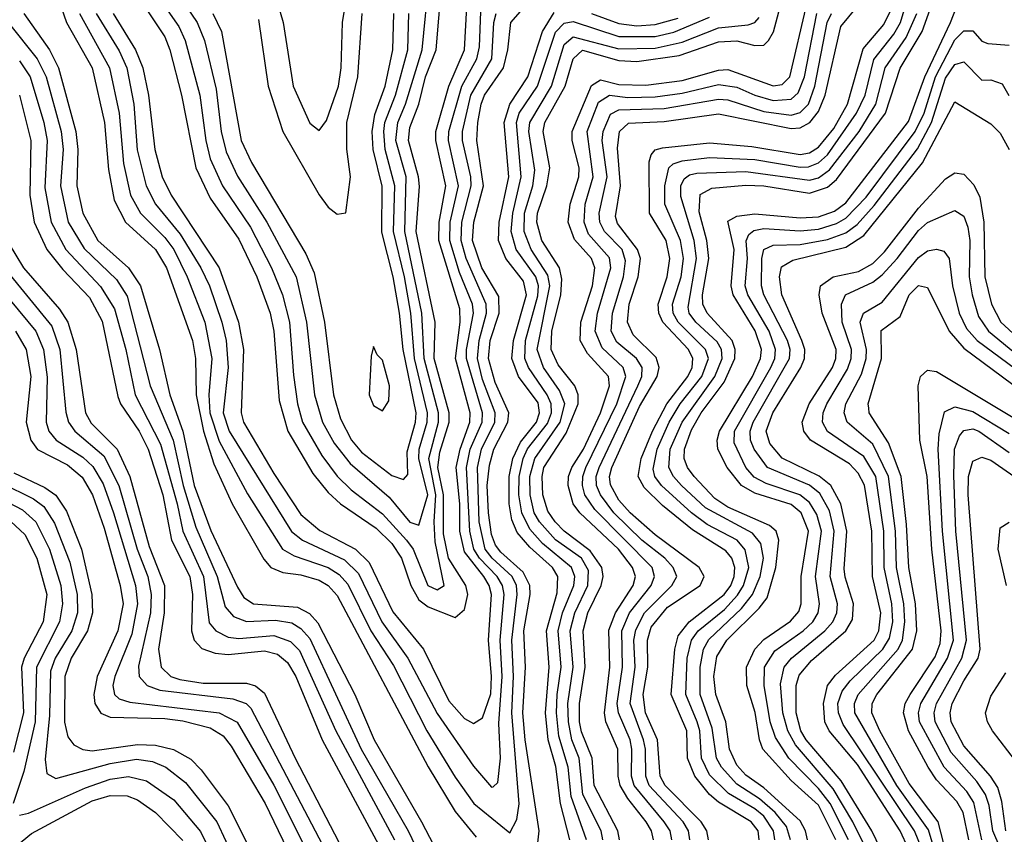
# Model space of a CAD drawing. Header units: inches. Extents: x 501365 to 657855, y 482276 to 547543.
# Tile 498 of 656: x 581051 to 583219, y 531622 to 533416. Entities that reach past the tile are written whole.
import ezdxf

# ---------------------------------------------------------------- set-up
doc = ezdxf.new("R2010")
doc.units = ezdxf.units.IN
doc.header["$MEASUREMENT"] = 0
doc.layers.add('A5583', color=7, linetype='Continuous')

msp = doc.modelspace()

# ---------------------------------------------------------------- linework, layer by layer
at = {"layer": 'A5583', "color": 5}
for points, elevation in [([(582714.2, 531610), (582711.2, 531630), (582690, 531662.1), (582670, 531678.4), (582611.8, 531711.8), (582570, 531753.3), (582552.5, 531790), (582548.7, 531850), (582542.8, 531870), (582517.7, 531930), (582521.1, 532010), (582530.5, 532050), (582545, 532070), (582602.7, 532117.3), (582631.4, 532148.6), (582644.7, 532170), (582656.4, 532210), (582648.3, 532248.3), (582630.7, 532270), (582564.6, 532304.6), (582530, 532330), (582464.1, 532390), (582449.8, 532410), (582446, 532426), (582454.7, 532470), (582481.4, 532530), (582505, 532570), (582553.4, 532630), (582567.9, 532670), (582561.4, 532690), (582501.3, 532750), (582489.8, 532770), (582488.5, 532790), (582507.7, 532850), (582512.7, 532890), (582506.4, 532930), (582471.5, 533010), (582471.5, 533050), (582480.4, 533090), (582490, 533098.9), (582510, 533105.6), (582570, 533112.9), (582670, 533108.4), (582770, 533091.4), (582787.8, 533092.2), (582810, 533100.7), (582830, 533118.5), (582894, 533210), (582912.6, 533250), (582931.9, 533328.1), (582975.9, 533384.1), (582990.4, 533410), (583038.6, 533570)], 3960), ([(581619.3, 533450), (581630.6, 533410), (581653.1, 533270), (581690, 533188.6), (581710, 533172.1), (581726.2, 533193.8), (581753.1, 533270), (581758.8, 533310), (581761.9, 533410), (581781.7, 533530)], 4440), ([(581119.3, 533510), (581153.9, 533410), (581210, 533310), (581237.6, 533190), (581246, 533086), (581258.4, 533018.4), (581283.9, 532970), (581349.8, 532909.8), (581374.2, 532870), (581431, 532710), (581437.8, 532670), (581439.2, 532590), (581455.7, 532510), (581478.3, 532438.3), (581518.3, 532350), (581588.2, 532228.2), (581604.1, 532210), (581630, 532198.9), (581670, 532193.8), (581710, 532181.9), (581730, 532169.8), (581750, 532147.8), (581950, 531770.8), (582010, 531672.3), (582056, 531616)], 4220), ([(581366.7, 533450), (581401.3, 533401.3), (581415.2, 533370), (581447.6, 533250), (581460.6, 533150), (581470.2, 533110), (581497.5, 533050), (581559, 532959), (581605.5, 532870), (581629.6, 532810), (581644.6, 532750), (581653.4, 532633.4), (581662.4, 532570), (581673.3, 532530), (581716.1, 532456.1), (581750, 532411), (581781, 532381), (581850, 532327.8), (581902.6, 532270), (581916.9, 532250), (581949.6, 532170), (581970, 532160.8), (581985.5, 532170), (581966, 532266), (581963.3, 532310), (581967.5, 532370), (581951.5, 532450), (581973, 532530), (581973.2, 532550), (581941.2, 532670), (581936.4, 532770), (581899.1, 532950), (581901.8, 533070), (581878.9, 533150), (581883.2, 533190), (581900.3, 533230), (581937.3, 533350), (581952.6, 533507.4)], 4340), ([(582190.6, 531590), (582194.9, 531630), (582164.1, 531830), (582159.1, 531890), (582164.7, 531990), (582160.7, 532070), (582174.9, 532150), (582174, 532170), (582159.2, 532199.2), (582110, 532243.3), (582098.7, 532258.7), (582090, 532282.1), (582083.2, 532330), (582080.5, 532390), (582085.2, 532434.8), (582094.8, 532470), (582126, 532530), (582128.2, 532550), (582097.5, 532617.5), (582083.3, 532670), (582087.2, 532710), (582107, 532770), (582106.3, 532806.3), (582068.3, 532870), (582048.2, 532930), (582050.9, 532970), (582072.4, 533050), (582057.6, 533150), (582059.4, 533190), (582067.3, 533230), (582074.2, 533250), (582116.2, 533310), (582126.1, 533350), (582132.6, 533410), (582205.8, 533494.2)], 4220), ([(582785.5, 531610), (582781.3, 531630), (582770, 531652.2), (582690, 531724.5), (582650, 531752.1), (582630, 531774.1), (582613.8, 531810), (582606.3, 531870), (582583.6, 531930), (582579.6, 531970), (582586.1, 532013.9), (582608.3, 532050), (582679.6, 532120.4), (582696.8, 532143.2), (582715.9, 532210), (582723, 532270), (582716.5, 532290), (582702.4, 532302.4), (582610, 532342.7), (582581.5, 532361.5), (582535.9, 532410), (582521.3, 532430), (582513.9, 532450), (582514.6, 532470), (582530, 532512.7), (582551.3, 532550), (582602.4, 532617.6), (582625.9, 532670), (582626.8, 532690), (582619.8, 532710), (582565.1, 532770), (582555.6, 532790), (582554.7, 532810), (582568.5, 532890), (582563.9, 532930), (582547.2, 532992.8), (582549.2, 533030.8), (582575.2, 533044.8), (582650, 533051.7), (582690, 533050.6), (582790, 533034.4), (582830, 533047.2), (582850, 533064.2), (582957.7, 533210), (582990.3, 533309.7), (583038.4, 533390), (583081.3, 533510)], 3920), ([(581333.2, 533433.2), (581370, 533378.2), (581381.4, 533350), (581407.3, 533250), (581438.8, 533090), (581470, 533023.4), (581533.1, 532933.1), (581572.9, 532850), (581602.2, 532770), (581610, 532730), (581622.3, 532577.7), (581641.3, 532510), (581696.5, 532416.5), (581730, 532374.9), (581757.4, 532350), (581836, 532296), (581870, 532262.5), (581891.2, 532230), (581911.9, 532170), (581930, 532138.2), (581950, 532123.3), (582010, 532099.3), (582030, 532116.9), (582037.5, 532150), (582033.3, 532170), (581995, 532230), (581984, 532284), (581983.7, 532370), (581971.3, 532430), (581976, 532464), (581996.3, 532530), (581996.6, 532550), (581963.4, 532670), (581965.8, 532750), (581923.5, 532950), (581931.3, 533048.7), (581929.3, 533070), (581907.1, 533150), (581910, 533178.6), (581929.5, 533230), (581944.3, 533290), (581968, 533350), (581979.9, 533490)], 4320), ([(582848, 531610), (582810, 531686.6), (582750, 531740.9), (582687.8, 531810), (582679.9, 531830), (582670.6, 531890.6), (582652.4, 531950), (582651.5, 531990), (582670, 532030), (582690, 532051.4), (582748.6, 532091.4), (582767, 532113), (582772, 532130), (582771.9, 532190), (582787.9, 532290), (582771.7, 532330), (582750, 532348.8), (582670, 532373.6), (582640.1, 532390), (582608.7, 532430), (582588.4, 532470), (582586.5, 532490), (582591.8, 532510), (582664.9, 532630), (582682.6, 532670), (582684.2, 532690), (582670.7, 532730.7), (582622.1, 532810), (582617.8, 532830), (582624, 532910), (582610, 532972.3), (582630, 532983.8), (582670, 532988.4), (582770, 532979.8), (582810, 532982.3), (582845.4, 532994.6), (582870, 533012.6), (583008.2, 533191.9), (583044, 533290), (583100.9, 533410), (583125.8, 533474.2)], 3880), ([(581401.1, 533470), (581441.2, 533410), (581457.7, 533370), (581483.3, 533263.3), (581494, 533170), (581505.1, 533125.1), (581530, 533071.7), (581594.8, 532970), (581659.3, 532850), (581682.3, 532750), (581699.9, 532590), (581717.7, 532530), (581743.3, 532483.3), (581778.8, 532438.8), (581864.4, 532364.4), (581910, 532309.5), (581930, 532303), (581949.5, 532370), (581929.4, 532450), (581930.8, 532470), (581947.9, 532530), (581948.5, 532550), (581920.2, 532670), (581911.8, 532770), (581898.5, 532850), (581874.2, 532950), (581876.8, 533050), (581855.8, 533130), (581852.5, 533170), (581855.2, 533190), (581878.4, 533250), (581905.4, 533350), (581907.9, 533430)], 4360), ([(582372, 531610), (582367.8, 531630), (582315.6, 531730), (582311.5, 531790), (582287.7, 531847.7), (582283.7, 531870), (582283.6, 531910), (582296.1, 531990), (582291.8, 532070), (582302.2, 532110), (582331.4, 532170), (582335.8, 532190), (582332.6, 532210), (582306.8, 532246.8), (582249.8, 532289.8), (582230.2, 532310.2), (582213.7, 532333.7), (582203, 532370), (582201.4, 532410), (582205.4, 532430), (582254.4, 532505.6), (582280.9, 532570), (582280.6, 532590), (582273.4, 532610), (582236.4, 532656.4), (582221.4, 532690), (582222.7, 532730), (582242.6, 532810), (582244.9, 532844.9), (582239.4, 532870), (582200.9, 532930), (582189.5, 532970), (582191.1, 532990), (582211.9, 533050), (582218.6, 533090), (582203.5, 533170), (582207.6, 533190), (582251.8, 533270), (582270, 533330.1), (582290, 533349.2), (582370, 533326), (582410, 533324.3), (582503.1, 533336.9), (582590, 533367.7), (582630, 533369.5), (582670, 533359), (582690, 533359.9), (582700.1, 533370), (582710.6, 533389.4), (582732.4, 533470)], 4120), ([(582567.7, 531610), (582564.3, 531630), (582551.7, 531650), (582472.1, 531730), (582461.5, 531750), (582455.3, 531830), (582429.3, 531890), (582424.1, 531930), (582434, 531990), (582433.4, 532050), (582441.8, 532078.2), (582477.7, 532122.3), (582549.3, 532170), (582558, 532190), (582547, 532210), (582450, 532281.8), (582395.5, 532330), (582370, 532358.1), (582352, 532392), (582350, 532410), (582354.9, 532430), (582415.9, 532564.1), (582455, 532630), (582459.1, 532650), (582452.5, 532672.5), (582401.8, 532721.8), (582389.2, 532750), (582393.3, 532790), (582412.5, 532850), (582417.7, 532890), (582411.6, 532910), (582367.1, 532967.1), (582362.9, 532982.9), (582374.1, 533050), (582367, 533133), (582371.5, 533170), (582391.7, 533188.3), (582470, 533191.8), (582590, 533208.7), (582750, 533176.2), (582770, 533178.2), (582790.8, 533190), (582810, 533214.3), (582824.8, 533250), (582859.1, 533400.9), (582915.5, 533470)], 4020), ([(581059.9, 533430), (581115.9, 533350), (581136.3, 533310), (581174.5, 533170), (581178.5, 533130), (581176.6, 533050), (581189.5, 532990), (581222.9, 532930), (581290.3, 532870), (581316.3, 532830), (581358.4, 532690), (581381.5, 532590), (581410, 532510.1), (581435.2, 532390), (581471.5, 532291.5), (581530, 532166.3), (581544, 532144), (581565.2, 532130), (581662.7, 532122.7), (581688.8, 532108.8), (581707.6, 532087.6), (581788.7, 531930), (581831.3, 531830), (581935.7, 531650), (581998.2, 531530)], 4180), ([(581182.5, 533430), (581248.7, 533310), (581269.3, 533210), (581279.2, 533099.2), (581294.9, 533030), (581316.4, 532990), (581370, 532936.5), (581390.1, 532909.9), (581419.5, 532850), (581458.7, 532750), (581473.5, 532670), (581467, 532590), (581469.5, 532550.5), (581490, 532488.1), (581552.1, 532372.1), (581629.2, 532250), (581655.1, 532235.1), (581730, 532209.5), (581754.1, 532194.1), (581773.1, 532173.1), (581824.1, 532070), (581873.9, 531993.9), (581947.7, 531850), (582010, 531747.7), (582050.7, 531690), (582130, 531625.7), (582145.4, 531654.6), (582150.7, 531689.3), (582134.3, 531890), (582138.3, 531970), (582134.5, 532050), (582146.4, 532150), (582144.5, 532170), (582135, 532190), (582091.3, 532230), (582075.7, 532250), (582062.5, 532310), (582059.1, 532430), (582068.1, 532470), (582096.8, 532530), (582098, 532550), (582070, 532623.9), (582059.1, 532670), (582062.7, 532710), (582078.5, 532770), (582077.7, 532790), (582034.1, 532890), (582022.9, 532930), (582024.2, 532970), (582045.1, 533050), (582044.4, 533070), (582025.6, 533150), (582026.2, 533170), (582044.3, 533250), (582090.8, 533330), (582094.6, 533410), (582100.3, 533430)], 4240), ([(581219.3, 533430), (581270, 533347.7), (581286.7, 533310), (581301.8, 533230), (581309.6, 533129.6), (581329.4, 533050), (581350, 533010), (581404.1, 532944.1), (581449.2, 532870), (581468.3, 532830), (581496.1, 532750), (581505.6, 532710), (581510, 532650), (581498.8, 532550), (581512, 532510), (581649.2, 532289.2), (581673.7, 532270), (581766.3, 532226.3), (581796.6, 532196.6), (581848.4, 532090), (581905.4, 532010), (581970, 531888.3), (582050, 531771.9), (582090, 531725.7), (582093.5, 531726.5), (582103.4, 531736.6), (582109.4, 531790), (582106, 531866), (582113, 531970), (582109.1, 532050), (582117.7, 532150), (582114.3, 532170), (582102.4, 532190), (582063.3, 532230), (582050.7, 532250), (582042, 532290), (582034.8, 532430), (582043, 532470), (582069.1, 532530), (582069.7, 532550), (582034.8, 532670), (582034.7, 532690), (582050.3, 532770), (582048.1, 532790), (582019.6, 532859.6), (581998.1, 532930), (581998.8, 532970), (582017.3, 533050), (581995.1, 533150), (581995.5, 533170), (582024.1, 533270), (582057.6, 533330), (582063.4, 533356.6), (582066, 533434)], 4260), ([(581256.5, 533430), (581305.7, 533350), (581321.5, 533310), (581334.2, 533250), (581348.4, 533130), (581364.7, 533070), (581383.9, 533030), (581489.6, 532870), (581532.6, 532750), (581543.2, 532690), (581538.3, 532550), (581543.7, 532530), (581610, 532417.1), (581670, 532326.2), (581711.4, 532291.4), (581789.9, 532249.9), (581820.4, 532220.4), (581872.1, 532112.1), (581939.8, 532030), (581996.1, 531916.1), (582030, 531876.9), (582050, 531865.9), (582070, 531878.5), (582088.3, 531931.7), (582090, 531970), (582083.1, 532050), (582089.5, 532150), (582084.7, 532170), (582072.9, 532190), (582030, 532244.2), (582020.4, 532290), (582020.1, 532350), (582012.1, 532430), (582020.5, 532470), (582042.3, 532530), (582043, 532550), (582010.5, 532670), (582021.1, 532750), (582019.7, 532779.7), (581973.8, 532930), (581974.3, 532970), (581988.9, 533050), (581966.9, 533150), (581966.9, 533170), (581995.7, 533270), (582030.3, 533350), (582035.2, 533444.8)], 4280), ([(581476, 533430), (581495.4, 533390), (581538.7, 533150), (581561.4, 533101.4), (581680.8, 532900.8), (581698.9, 532858.9), (581721.9, 532750), (581741.7, 532590), (581757.2, 532537.2), (581781.2, 532490), (581803.4, 532463.4), (581870, 532412.1), (581896.2, 532403.8), (581905.6, 532414.4), (581904.3, 532464.3), (581922.3, 532530), (581923.7, 532550), (581895.1, 532690), (581887.4, 532770), (581873.1, 532850), (581848, 532948), (581849.3, 533049.3), (581829.4, 533130), (581827.1, 533170), (581832.5, 533207.5), (581855.3, 533270), (581872.6, 533350), (581874.6, 533430)], 4380), ([(581576.8, 533416.8), (581597.9, 533270), (581629.8, 533170), (581710, 533030.1), (581730, 533003.3), (581750, 532987.8), (581768.9, 532991.1), (581779.5, 533070), (581771.3, 533131.3), (581771.4, 533190), (581795.6, 533290), (581805.2, 533430)], 4420), ([(582262.6, 531610), (582242.1, 531690), (582231.5, 531771.5), (582214.6, 531830), (582208.5, 531890), (582216.9, 531990), (582210.9, 532070), (582234.2, 532154.2), (582235.6, 532190), (582223.8, 532210), (582174.2, 532254.2), (582146.6, 532286.6), (582134.7, 532314.7), (582128.9, 532350), (582128.6, 532410), (582136.5, 532450), (582153.9, 532486.1), (582189.1, 532530), (582195.7, 532550), (582192.3, 532572.3), (582149.6, 532630), (582134.4, 532670), (582138.6, 532710), (582167, 532810), (582160.3, 532840.3), (582121.3, 532890), (582105.2, 532930), (582106.8, 532970), (582127.7, 533070), (582117.4, 533190), (582130.1, 533229.9), (582169.5, 533290), (582201.9, 533390), (582227.7, 533432.3)], 4180), ([(582446.3, 531610), (582442.4, 531630), (582430.4, 531650), (582390, 531700.8), (582373, 531730), (582368.6, 531750), (582367.8, 531810), (582341.7, 531870), (582338.5, 531890), (582350.4, 531990), (582348.3, 532071.7), (582362.7, 532110), (582401.7, 532170), (582406.9, 532190), (582400.6, 532210), (582369.6, 532250), (582284.4, 532330), (582269.9, 532350.1), (582258.7, 532390), (582259.5, 532410), (582266.8, 532430), (582292.3, 532470), (582329.6, 532550), (582350, 532610), (582347.7, 532630), (582301, 532681), (582285.4, 532710), (582286.3, 532750), (582312.3, 532830), (582317.6, 532870), (582310, 532890), (582272.3, 532932.3), (582258.9, 532970), (582263.2, 533010), (582282.3, 533070), (582283.2, 533090), (582267.7, 533150), (582267.2, 533170), (582310, 533271.1), (582330, 533284), (582370, 533273.6), (582430, 533271.7), (582510, 533282.2), (582590, 533305.2), (582610, 533306.5), (582710, 533270.2), (582730, 533273.6), (582747, 533290), (582784.1, 533450)], 4080), ([(582487.2, 531610), (582483.6, 531630), (582470.2, 531650), (582403.9, 531730), (582398.2, 531750), (582399, 531810), (582394.9, 531830), (582369.4, 531889.4), (582366.4, 531910), (582378.2, 531990), (582377, 532070), (582394.1, 532110), (582441.7, 532170), (582448.9, 532190), (582443.4, 532210), (582317.3, 532337.3), (582295.3, 532370), (582290, 532390), (582290.6, 532410), (582297.7, 532430), (582365.6, 532570), (582385.5, 532630), (582379.5, 532650), (582333.2, 532693.2), (582318.1, 532730), (582323.6, 532770), (582352.5, 532870), (582350, 532891.6), (582303.7, 532943.7), (582293.8, 532970), (582296.4, 533010), (582313.4, 533070), (582300.5, 533170), (582325.7, 533234.3), (582350, 533250), (582390, 533244.8), (582450, 533246.4), (582510, 533254.3), (582590, 533273.2), (582630, 533267.6), (582670, 533249.6), (582710, 533238.2), (582750, 533241.4), (582765.1, 533254.9), (582779.4, 533290), (582806.4, 533430)], 4060), ([(582309.9, 533429.9), (582370, 533407.6), (582410, 533402.7), (582450, 533405.7), (582500.7, 533419.3)], 4180), ([(582526.3, 531610), (582523.9, 531630), (582511.6, 531650), (582437.4, 531730), (582429.6, 531750), (582429.2, 531810), (582424.8, 531830), (582395, 531910), (582406, 531990), (582403.6, 532050), (582407.6, 532072.4), (582427, 532110), (582487, 532170), (582497.7, 532190), (582490.2, 532210), (582471.6, 532230), (582421.2, 532270), (582358.9, 532330), (582330, 532369.9), (582321.4, 532390), (582320.6, 532410), (582326.8, 532430), (582412.2, 532610), (582420.6, 532630), (582421.6, 532650), (582409, 532670), (582366, 532706), (582353.5, 532730), (582356, 532770), (582380.6, 532850), (582385.3, 532885.3), (582377.3, 532910), (582339, 532950), (582328.6, 532970), (582326.9, 532990), (582344.3, 533070), (582333.2, 533150), (582335.4, 533170), (582351.7, 533208.3), (582370, 533217.4), (582470, 533220.6), (582590, 533241.1), (582610, 533239.4), (582690, 533213.9), (582750, 533205.9), (582770, 533212.1), (582787.9, 533230), (582802.1, 533270), (582829.4, 533410), (582838.5, 533430)], 4040), ([(582679.4, 531610), (582676.8, 531630), (582661.6, 531650), (582590, 531692.9), (582569.8, 531710), (582538, 531750), (582521.2, 531790), (582520.2, 531850), (582485.8, 531930), (582493.3, 532030), (582501, 532059), (582524.9, 532090), (582602.1, 532150), (582616.7, 532170), (582624.6, 532190), (582626, 532210), (582619.3, 532230), (582606.3, 532246.3), (582532.7, 532292.7), (582466.1, 532346.1), (582425.7, 532385.7), (582413.2, 532410), (582419.3, 532450), (582444.4, 532510), (582475.9, 532570), (582522.5, 532630), (582532.1, 532650), (582533.6, 532670), (582523.9, 532690), (582466.9, 532750), (582458.1, 532770), (582457.1, 532790), (582476.8, 532850), (582482.8, 532890), (582474.6, 532930), (582437.9, 532990), (582437.2, 533102.8), (582441.7, 533118.3), (582450.5, 533129.5), (582466.1, 533133.9), (582570, 533145), (582663.3, 533136.8), (582770, 533119.2), (582790, 533122.8), (582810, 533135.4), (582843.5, 533176.5), (582873.9, 533230), (582908.2, 533351.8), (582954.2, 533405.8), (582976.2, 533450)], 3980), ([(582748.2, 531610), (582739.4, 531639.4), (582714.9, 531670), (582680.2, 531700.2), (582630, 531732.7), (582596.3, 531770), (582585.7, 531790), (582576, 531856), (582549.3, 531930), (582549.2, 531990), (582556.6, 532030), (582568.7, 532051.3), (582640.3, 532119.7), (582665, 532150), (582681.9, 532190), (582688.8, 532230), (582682.7, 532262.7), (582665, 532285), (582560.8, 532340.8), (582508.1, 532390), (582490.4, 532410), (582480.2, 532430), (582483.6, 532470), (582509.4, 532530), (582581.9, 532630), (582598.2, 532670), (582596.7, 532690), (582587, 532707), (582539.6, 532750), (582525.5, 532770), (582522.8, 532782.8), (582541, 532890), (582536.1, 532930), (582507, 533027), (582506.8, 533050), (582514.1, 533065.9), (582525.6, 533074.4), (582542.1, 533077.9), (582650, 533081.5), (582790, 533062.6), (582810, 533068.2), (582834.2, 533085.8), (582899.4, 533170), (582936.5, 533230), (582956.7, 533310), (583003.2, 533376.8), (583026.5, 533430)], 3940), ([(581024.9, 533410), (581089.4, 533330), (581109.2, 533290), (581142.2, 533170), (581146.3, 533130), (581140.5, 533050), (581157.6, 532970), (581192.6, 532912.6), (581263.8, 532843.8), (581287.1, 532807.1), (581338.2, 532610), (581388.5, 532490), (581410.9, 532390), (581438.5, 532298.5), (581485.8, 532190), (581503.4, 532123.4), (581521.7, 532101.7), (581550, 532090.9), (581614, 532094), (581650, 532087.9), (581670, 532075.6), (581690, 532053.5), (581803, 531810), (581906.4, 531630), (581963.4, 531510)], 4160), ([(582298.9, 531610), (582265.4, 531705.4), (582258.9, 531770), (582238.4, 531838.4), (582233.3, 531890), (582234.2, 531930), (582243.3, 531990), (582236.3, 532070), (582245.9, 532110), (582271.1, 532170), (582273.5, 532190), (582266, 532210), (582202.4, 532262.4), (582174.3, 532294.3), (582156.3, 532330), (582150.1, 532370), (582150.7, 532410), (582159.4, 532450), (582169.2, 532470.8), (582213.1, 532526.9), (582221.8, 532550), (582221.2, 532570), (582212.5, 532590), (582171.1, 532650), (582163.4, 532670), (582164.7, 532710), (582192.1, 532807.9), (582193.2, 532830), (582187.1, 532850), (582143.8, 532910), (582133, 532950), (582137.1, 532990), (582155, 533070), (582145, 533190), (582150.6, 533210), (582191.3, 533270), (582231.1, 533388.9), (582250, 533408.3), (582270, 533412.3), (582370, 533379.3), (582450, 533379.4), (582491.6, 533388.4), (582570, 533421.5)], 4160), ([(582335.2, 531610), (582331.1, 531630), (582291.3, 531710), (582282.9, 531790), (582266.9, 531830), (582259.1, 531870), (582257.9, 531910), (582269.5, 531990), (582263.4, 532070), (582273.4, 532110), (582301.9, 532170), (582303.1, 532203.1), (582288.2, 532230), (582231, 532271), (582195.7, 532310), (582184, 532330), (582174.9, 532370), (582174.4, 532410), (582185, 532450), (582240.8, 532530), (582251, 532570), (582239.3, 532599.3), (582204.4, 532650), (582190.3, 532690), (582218, 532830), (582213.6, 532853.6), (582177.1, 532910), (582162, 532950), (582162.8, 532990), (582181, 533050), (582184.9, 533084.9), (582171.8, 533170), (582174.2, 533190), (582221.7, 533270), (582250, 533361.3), (582270, 533378.7), (582370, 533352.1), (582450, 533353.3), (582510, 533366.4), (582590, 533398.4), (582655, 533405), (582670, 533410.3), (582679.4, 533420.6)], 4140), ([(582876.4, 531610), (582836, 531690), (582810, 531722.9), (582744.4, 531790), (582715.5, 531835.5), (582703.9, 531870), (582690.7, 531950), (582691.4, 531990), (582713.9, 532026.1), (582776.6, 532070), (582797.5, 532090), (582809.3, 532110), (582812, 532130), (582803.8, 532190), (582816.7, 532290), (582806.5, 532326.5), (582790, 532353), (582769.3, 532370), (582694.9, 532394.9), (582668.6, 532408.6), (582649.9, 532430.1), (582624.1, 532484.1), (582625.2, 532510), (582705.4, 532650), (582713.6, 532670), (582715.2, 532690), (582701.2, 532730), (582654.3, 532810), (582648.3, 532830), (582653.3, 532890), (582651, 532929), (582656.8, 532943.2), (582667.8, 532952.2), (582690, 532956), (582770, 532951), (582810, 532954.8), (582850, 532967.1), (582870, 532979.1), (582914.8, 533025.2), (583023.3, 533170), (583042.7, 533210), (583068, 533290), (583110, 533371.8), (583130, 533391.4), (583150, 533391.3), (583170, 533368.7), (583183.4, 533363.4), (583230, 533360.1)], 3860), ([(581050, 533325.7), (581073.3, 533290), (581103.6, 533190), (581110.9, 533150), (581105.9, 533045.9), (581119.8, 532970), (581152.1, 532910), (581228.9, 532828.9), (581259.3, 532779.3), (581284.1, 532690), (581304.9, 532590), (581361, 532481), (581397.7, 532350), (581409.6, 532290), (581455.4, 532190), (581467.9, 532087.9), (581482.9, 532070), (581510, 532056.4), (581533.4, 532053.4), (581610, 532060.2), (581646.8, 532046.8), (581667, 532027), (581746.8, 531850), (581876.1, 531610)], 4140), ([(582915, 531590), (582885.7, 531650), (582842.4, 531722.4), (582759.5, 531819.5), (582742.4, 531850), (582731.2, 531890), (582726.7, 531953.3), (582734.5, 531990), (582750.7, 532010), (582824.3, 532070), (582841.4, 532090), (582850.8, 532110), (582851.8, 532130), (582836.1, 532190), (582844.7, 532290), (582834.3, 532334.3), (582812.8, 532372.8), (582790, 532391), (582697.9, 532430), (582668.3, 532470), (582660, 532490), (582659.2, 532510), (582666.1, 532530), (582746.4, 532670), (582747.5, 532690), (582741.5, 532710), (582690, 532810), (582684.4, 532830), (582685.3, 532890), (582689.7, 532910.3), (582710, 532919.5), (582770, 532921.4), (582830, 532932.2), (582870, 532946.4), (582895, 532965), (582932.9, 533007.1), (583028.2, 533131.8), (583059.1, 533190), (583090, 533287.3), (583110, 533317.5), (583130, 533323.4), (583170, 533283.3), (583190, 533283.6), (583214.5, 533274.5), (583229.2, 533249.2)], 3840), ([(581049.8, 533250), (581075.3, 533150), (581072.9, 533030), (581082.7, 532970), (581110.2, 532910), (581145.7, 532865.7), (581204.3, 532804.3), (581232, 532752), (581266.6, 532586.6), (581272.6, 532570), (581313.5, 532510), (581333.6, 532470), (581365.7, 532370), (581385.2, 532270), (581425.5, 532190), (581431.2, 532150), (581428.9, 532070), (581434.5, 532050), (581451.6, 532031.6), (581481.2, 532021.2), (581510, 532017.9), (581590, 532026), (581618.7, 532018.7), (581640.8, 532000.8), (581658.6, 531970), (581716.6, 531830), (581846, 531590)], 4120), ([(582946.8, 531590), (582927.6, 531630), (582859.9, 531739.9), (582782.6, 531830), (582771.5, 531850), (582761, 531890), (582760.6, 531950), (582767.2, 531972.7), (582794.9, 532005.1), (582870.2, 532070), (582885, 532095), (582887.1, 532130), (582868.5, 532188.5), (582866.9, 532206.9), (582872.3, 532290), (582859.6, 532350), (582837.5, 532390), (582811.2, 532411.2), (582730.2, 532450.2), (582703, 532483), (582694.5, 532510), (582709.3, 532550), (582771.5, 532650), (582779.4, 532670), (582779.9, 532690), (582773.6, 532710), (582729.6, 532810), (582724.1, 532850), (582728.5, 532871.5), (582753.4, 532886.6), (582870, 532915.5), (582910, 532940.8), (583039, 533101), (583110, 533235.4), (583190, 533186.5), (583210, 533166.5), (583230.3, 533130.3)], 3820), ([(583008.3, 531590), (582989.8, 531630), (582896, 531776), (582833.6, 531850), (582824.3, 531870), (582820.7, 531910), (582830.2, 531950), (582847.6, 531972.4), (582932.3, 532050), (582942.6, 532070), (582947.4, 532110), (582929.2, 532190), (582927.6, 532290), (582911.4, 532391.4), (582897.5, 532417.5), (582878.4, 532438.4), (582792.5, 532490), (582777.9, 532510), (582774.2, 532530), (582789.8, 532570), (582840.8, 532650), (582848.3, 532670), (582848.6, 532690), (582818.1, 532770), (582811.2, 532810), (582814.8, 532830), (582842, 532850), (582898.2, 532861.8), (582930, 532879), (582955.4, 532904.6), (583030, 533000.7), (583090, 533065.9), (583110, 533078.7), (583130, 533076.1), (583152.3, 533052.3), (583165.2, 533025.2), (583174.4, 532970), (583176.7, 532850), (583191, 532790), (583211.4, 532750), (583283.6, 532683.6)], 3780), ([(583037.3, 531590), (583021.7, 531630), (582864.3, 531864.3), (582853.8, 531890), (582852.9, 531910), (582862.3, 531937.7), (582879.8, 531960.2), (582951.4, 532030), (582966.2, 532053.8), (582973.9, 532090), (582971.7, 532130), (582954.6, 532210), (582954.3, 532290), (582936, 532410), (582910, 532454), (582830, 532508.9), (582818.6, 532530), (582820.1, 532550), (582828.6, 532570), (582873.8, 532646.2), (582882, 532670), (582882.4, 532690), (582862.4, 532750), (582860.8, 532790), (582869.6, 532810.4), (582930, 532837.8), (582950, 532854.3), (582983.4, 532890), (583030, 532952.1), (583050, 532969.2), (583110, 532995.7), (583130, 532983.3), (583139, 532959), (583143.7, 532930), (583142, 532850), (583148.2, 532810), (583162.8, 532762.8), (583184.4, 532730), (583275.6, 532655.6)], 3760), ([(581025.4, 532925.4), (581058.8, 532870), (581138.3, 532778.3), (581156.4, 532750), (581175.3, 532690), (581195.8, 532550), (581207.8, 532527.8), (581265.3, 532470), (581293.5, 532410), (581335.8, 532255.8), (581369.3, 532170), (581368.8, 532110), (581356.3, 532030), (581362.3, 531990), (581383.8, 531970), (581403.3, 531963.3), (581454.7, 531954.7), (581550, 531954.7), (581570, 531949.3), (581590, 531933.3), (581657.4, 531790), (581782, 531550)], 4080), ([(583064.5, 531590), (583052, 531632), (582982.3, 531730), (582890, 531890), (582889.2, 531910), (582897.5, 531930), (582985.6, 532030), (582995, 532050), (583000.2, 532090), (582997.9, 532130), (582981.6, 532210), (582979.9, 532290), (582964.5, 532410), (582930, 532481.3), (582873.5, 532530), (582866.7, 532550), (582870.4, 532570), (582904.4, 532635.6), (582915.2, 532670), (582915.8, 532690), (582901.6, 532750), (582909, 532770), (582950, 532794.1), (583030, 532892.7), (583050, 532906.8), (583070, 532910.8), (583086.4, 532906.4), (583097.9, 532890), (583105.1, 532830), (583119.7, 532770), (583135.9, 532735.9), (583159.6, 532710), (583314.8, 532594.8)], 3740), ([(581016.3, 532870), (581121.2, 532741.2), (581139.2, 532690), (581152.1, 532552.1), (581158.4, 532530), (581172.2, 532510), (581235.7, 532455.7), (581268.9, 532390), (581309.6, 532250), (581332.7, 532190), (581340.4, 532150), (581338.7, 532110), (581312.6, 531992.6), (581313.5, 531970), (581331.6, 531950), (581359.6, 531939.6), (581520.4, 531920.4), (581549.6, 531910), (581559.7, 531899.7), (581724.9, 531584.9)], 4060), ([(580990, 532845.6), (581086.3, 532730), (581103, 532690), (581110.9, 532629.1), (581108.9, 532530), (581114.8, 532510), (581130.8, 532490), (581190, 532452.7), (581211.9, 532431.9), (581234.1, 532394.1), (581257.5, 532330), (581306, 532170), (581309.9, 532130), (581297.4, 532062.6), (581260, 531970), (581255.4, 531950), (581259.4, 531930), (581270, 531920.8), (581293.4, 531913.4), (581489.7, 531889.7), (581529.6, 531869.5), (581610, 531730.5), (581690.9, 531570)], 4040), ([(583104.8, 531530), (583073.7, 531650), (583010, 531734), (582944.8, 531850), (582927.7, 531890), (582928.4, 531910), (582938.2, 531930), (583017.1, 532030), (583026.4, 532070), (583023.6, 532130), (583008.9, 532210), (583004.1, 532304.1), (582991.9, 532410), (582964.2, 532484.2), (582921.9, 532550), (582920.6, 532560.6), (582919.6, 532570), (582948.8, 532670), (582948.3, 532731.7), (582990, 532762.3), (583010, 532810), (583030, 532830.5), (583050, 532826.1), (583098.2, 532730), (583130, 532692.9), (583257.9, 532597.9)], 3720), ([(581041.6, 532730), (581064.7, 532690), (581075.4, 532630), (581065.1, 532530), (581074.9, 532490), (581090, 532469.8), (581155.5, 532435.5), (581188.4, 532408.4), (581210.7, 532370), (581236.7, 532296.7), (581271.6, 532170), (581278.3, 532130), (581266.9, 532070), (581221.5, 531970), (581213.6, 531930), (581216.3, 531910), (581229.2, 531889.2), (581250, 531880.2), (581370, 531877.5), (581410, 531872.3), (581470, 531856.8), (581498.8, 531838.8), (581516.5, 531816.5), (581591, 531690), (581658.6, 531550)], 4020), ([(583141.5, 531610), (583128.5, 531670), (583114.7, 531694.7), (583070, 531742.3), (583051.8, 531770), (583008.4, 531850), (582997.1, 531890), (583000.9, 531910), (583011.7, 531930), (583067, 532013), (583077.7, 532042.3), (583080.5, 532070), (583059.6, 532250), (583049.7, 532410), (583032.9, 532490), (583029.7, 532610), (583034.5, 532630), (583050, 532644.4), (583070, 532641.7), (583264.3, 532524.3)], 3680), ([(583170.1, 531610), (583152, 531692), (583136.6, 531716.6), (583087, 531770), (583032.7, 531870), (583030.5, 531890), (583035.5, 531910), (583094.5, 532010), (583107.2, 532050), (583083.3, 532290), (583073.3, 532470), (583076.1, 532503.9), (583087.6, 532552.4), (583110, 532563.9), (583150, 532553.5), (583230, 532504.5)], 3660), ([(583228.4, 531550), (583193.9, 531630), (583185.8, 531685.8), (583177.9, 531710), (583158.7, 531738.7), (583102.5, 531802.5), (583066.8, 531870), (583065, 531890), (583070.1, 531910), (583126, 532010), (583136.2, 532050), (583112.6, 532290), (583107.9, 532412.1), (583109.8, 532470), (583120.6, 532499.4), (583130, 532511.2), (583150, 532515), (583162.9, 532510), (583230, 532463.3)], 3640), ([(583222.7, 531630), (583214.2, 531694.2), (583205, 531725), (583189, 531750), (583130, 531817.3), (583102.3, 531870), (583100.1, 531890), (583104.6, 531910), (583130, 531960.5), (583161.8, 532010), (583166.5, 532030), (583140, 532370), (583140.3, 532410), (583150, 532443.8), (583170, 532452.8), (583190, 532445.8), (583250, 532404.4)], 3620), ([(581037.9, 532417.9), (581105.6, 532385.6), (581130, 532368.7), (581153.5, 532333.5), (581186.8, 532250), (581209.1, 532150), (581211.2, 532110), (581200, 532070), (581164.3, 532010), (581149.9, 531970), (581149.2, 531869.2), (581156.5, 531836.5), (581170, 531818.9), (581190, 531809), (581210, 531806.1), (581310, 531819.9), (581350, 531818.5), (581389.1, 531809.1), (581427.3, 531787.3), (581450, 531764.3), (581510, 531684.9), (581598, 531510)], 3980), ([(581010, 532395.9), (581081.1, 532361.1), (581103.9, 532343.9), (581127.4, 532307.4), (581161.2, 532221.2), (581177, 532150), (581177.8, 532110), (581165.6, 532070), (581128.7, 532010), (581118.6, 531981.4), (581116, 531884), (581107, 531787), (581110, 531756.1), (581130, 531744.9), (581250, 531778), (581307.5, 531787.5), (581342.8, 531782.8), (581372.7, 531770), (581416.1, 531736.1), (581485.1, 531650), (581524.8, 531564.8)], 3960), ([(580977.7, 532377.7), (581056.8, 532336.8), (581086.4, 532310), (581116.5, 532250), (581141.4, 532170), (581145.2, 532130), (581138.3, 532090), (581087.4, 531990), (581084.3, 531870), (581059.5, 531760.5), (581036, 531690)], 3940), ([(581031.4, 532311.4), (581062.1, 532282.1), (581088.1, 532230), (581110.7, 532150), (581102.6, 532090), (581060.4, 532010), (581054.7, 531990), (581058.8, 531890), (581037.2, 531802.8)], 3920), ([(583224.5, 532170), (583205.6, 532250), (583210, 532297.2), (583230, 532309.4)], 3580), ([(583244, 531784), (583193.2, 531850), (583182, 531870), (583177.9, 531890), (583190, 531926.5), (583222.4, 531977.6)], 3580), ([(581050, 531664.1), (581070, 531668.9), (581195.2, 531724.8), (581250, 531743.9), (581290, 531749.6), (581330, 531740.1), (581390, 531697.8), (581448.6, 531628.6), (581488.3, 531548.3)], 3940), ([(581043.3, 531596.7), (581076.3, 531623.7), (581210, 531695.6), (581250, 531707.9), (581287.2, 531707.2), (581310, 531697.9), (581350, 531670), (581410, 531608.3)], 3920)]:
    msp.add_lwpolyline(points, dxfattribs=dict(at, elevation=elevation))
at = {"layer": 'A5583', "color": 5, "elevation": 4420}
msp.add_lwpolyline([(581830, 532696.5), (581824.6, 532675.4), (581820.3, 532590), (581830, 532566.5), (581850, 532555.1), (581863.3, 532576.7), (581865.4, 532610), (581850, 532666.4), (581838, 532678)], close=True, dxfattribs=at)

doc.saveas('drawing.dxf')
